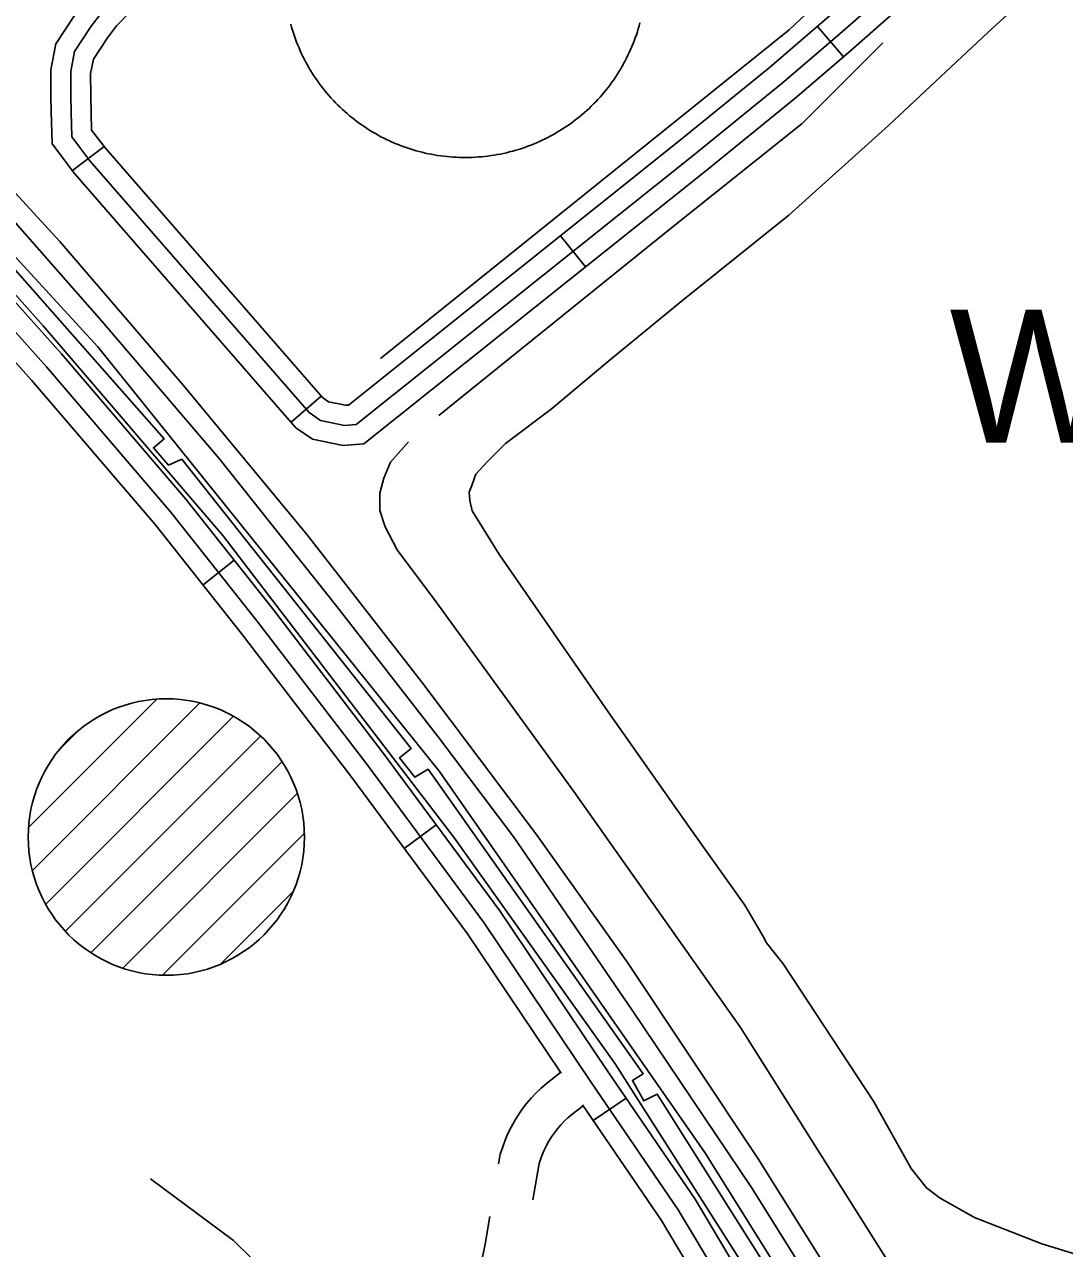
# Model space of a CAD drawing. Extents: x 3568792 to 3606828, y 529143 to 554785.
# Drawn here: x 3578720 to 3579503, y 543262 to 544184 of the extents above; entities that cross this region are included whole.
import ezdxf

# ---------------------------------------------------------------- set-up
doc = ezdxf.new("R2010")
doc.units = 0
for name, color, linetype in [('V-DOMW-TANK', 7, 'Continuous'), ('V-RAIL-TRAK', 7, 'Continuous'), ('V-RIVR-IDEN', 7, 'Continuous'), ('V-ROAD-CNTR', 7, 'Continuous'), ('V-TOPO-SHOR', 7, 'Continuous'), ('V-UTIL-LINE', 7, 'Continuous')]:
    doc.layers.add(name, color=color, linetype=linetype)

msp = doc.modelspace()

# ---------------------------------------------------------------- linework, layer by layer
at = {"layer": 'V-DOMW-TANK'}
for p, q in [((3578723.3, 543579.58), (3578819.39, 543675.67)), ((3578725.97, 543546.9), (3578851.93, 543672.85)), ((3578736.05, 543521.62), (3578877.27, 543662.84)), ((3578747.04, 543638.67), (3578760.29, 543651.92)), ((3578751.02, 543501.23), (3578897.76, 543647.98)), ((3578770.24, 543485.09), (3578914.02, 543628.88)), ((3578794.04, 543473.54), (3578925.45, 543604.95)), ((3578824.18, 543468.32), (3578930.83, 543574.98)), ((3578868.07, 543476.86), (3578922.4, 543531.19))]:
    msp.add_line(p, q, dxfattribs=at)
for points in [[(3578944.94, 544135.44), (3578943.48, 544137.32), (3578942.06, 544139.23), (3578940.68, 544141.16), (3578939.32, 544143.11), (3578938, 544145.08), (3578936.71, 544147.08), (3578935.46, 544149.1), (3578934.25, 544151.15), (3578933.07, 544153.21), (3578931.93, 544155.29), (3578930.82, 544157.4), (3578929.75, 544159.52), (3578928.72, 544161.66), (3578927.72, 544163.82), (3578926.77, 544165.99), (3578925.85, 544168.18), (3578924.97, 544170.39), (3578924.13, 544172.61), (3578923.33, 544174.85), (3578922.56, 544177.1), (3578921.84, 544179.36), (3578921.15, 544181.64), (3578920.51, 544183.93)], [(3579183.54, 544185.05), (3579182.91, 544182.76), (3579182.25, 544180.47), (3579181.54, 544178.21), (3579180.79, 544175.95), (3579180.01, 544173.71), (3579179.19, 544171.48), (3579178.33, 544169.26), (3579177.43, 544167.06), (3579176.49, 544164.88), (3579175.51, 544162.71), (3579174.5, 544160.56), (3579173.45, 544158.43), (3579172.36, 544156.32), (3579171.23, 544154.23), (3579170.07, 544152.15), (3579168.88, 544150.1), (3579167.64, 544148.07), (3579166.38, 544146.06), (3579165.07, 544144.07), (3579163.73, 544142.11), (3579162.36, 544140.17), (3579160.96, 544138.25), (3579159.52, 544136.36), (3579158.05, 544134.49), (3579156.54, 544132.65), (3579155.01, 544130.84), (3579153.44, 544129.06)], [(3579153.44, 544129.06), (3579151.84, 544127.3), (3579150.21, 544125.57), (3579148.56, 544123.86), (3579146.87, 544122.19), (3579145.15, 544120.55), (3579143.41, 544118.94), (3579141.63, 544117.35), (3579139.83, 544115.8), (3579138.01, 544114.28), (3579136.15, 544112.8), (3579134.27, 544111.34), (3579132.37, 544109.92), (3579130.44, 544108.53), (3579128.49, 544107.18), (3579126.51, 544105.86), (3579124.51, 544104.57), (3579122.49, 544103.32), (3579120.45, 544102.1), (3579118.39, 544100.93), (3579116.3, 544099.78), (3579114.2, 544098.68), (3579112.08, 544097.61), (3579109.94, 544096.58), (3579107.78, 544095.58), (3579105.6, 544094.62), (3579103.41, 544093.7), (3579101.21, 544092.82), (3579098.99, 544091.98), (3579096.75, 544091.18), (3579094.5, 544090.42), (3579092.23, 544089.69), (3579089.96, 544089.01), (3579087.67, 544088.36), (3579085.37, 544087.76), (3579083.06, 544087.2), (3579080.75, 544086.67), (3579078.42, 544086.19), (3579076.09, 544085.74), (3579073.74, 544085.34), (3579071.4, 544084.98), (3579069.04, 544084.66), (3579066.68, 544084.38), (3579064.32, 544084.14), (3579061.95, 544083.95), (3579059.58, 544083.79), (3579057.21, 544083.68), (3579054.83, 544083.6), (3579052.45, 544083.57), (3579050.08, 544083.58), (3579047.7, 544083.64), (3579045.33, 544083.73), (3579042.95, 544083.86), (3579040.58, 544084.04), (3579038.22, 544084.26), (3579035.86, 544084.52), (3579033.5, 544084.82), (3579031.15, 544085.16), (3579028.8, 544085.54), (3579026.46, 544085.96), (3579024.13, 544086.43), (3579021.81, 544086.93), (3579019.5, 544087.48), (3579017.19, 544088.06), (3579014.9, 544088.69), (3579012.62, 544089.35), (3579010.35, 544090.06), (3579008.09, 544090.81), (3579005.85, 544091.59), (3579003.62, 544092.41), (3579001.41, 544093.27), (3578999.21, 544094.17), (3578997.02, 544095.11), (3578994.86, 544096.08), (3578992.71, 544097.1), (3578990.58, 544098.15), (3578988.46, 544099.24), (3578986.37, 544100.36), (3578984.3, 544101.52), (3578982.25, 544102.72), (3578980.21, 544103.95), (3578978.21, 544105.22), (3578976.22, 544106.53), (3578974.25, 544107.86), (3578972.31, 544109.23), (3578970.4, 544110.64), (3578968.51, 544112.08), (3578966.64, 544113.55), (3578964.8, 544115.05), (3578962.99, 544116.59), (3578961.2, 544118.16), (3578959.44, 544119.75), (3578957.71, 544121.38), (3578956.01, 544123.04), (3578954.34, 544124.73), (3578952.69, 544126.45), (3578951.08, 544128.19), (3578949.5, 544129.96), (3578947.95, 544131.76), (3578946.43, 544133.59), (3578944.94, 544135.44)]]:
    msp.add_lwpolyline(points, dxfattribs=at)
msp.add_circle((3578826.85, 543572.12), 104.04, dxfattribs=at)
at = {"layer": 'V-RAIL-TRAK'}
for points in [[(3578536.45, 544224.44), (3578627.15, 544129.58), (3578694.94, 544054.89), (3578778.31, 543960.49), (3578866.71, 543856.93), (3578955.12, 543745.59), (3579031.62, 543647.53), (3579088.41, 543571.92), (3579177.73, 543441.79), (3579267.51, 543308.45), (3579332.09, 543205.35), (3579394.38, 543100.88), (3579477.74, 542954.25), (3579574.84, 542772.35)], [(3578565.66, 544214.12), (3578656.58, 544118.19), (3578746.6, 544020.45), (3578839.77, 543911.85), (3578932.95, 543799.64), (3579019.35, 543688.78), (3579105.29, 543574.3), (3579173.58, 543478.38), (3579272.64, 543329.97), (3579343.65, 543216.4), (3579415.11, 543096.95), (3579494.71, 542958.04), (3579566.17, 542822.75)]]:
    msp.add_lwpolyline(points, dxfattribs=at)
at = {"layer": 'V-ROAD-CNTR'}
for p, q in [((3579336.67, 544159.34), (3579317.11, 544182.09)), ((3578756.07, 544073.76), (3578779.96, 544091.92)), ((3579142.39, 544001.17), (3579123.68, 544024.62)), ((3578920.75, 543884.35), (3578943.37, 543904.05)), ((3578878.02, 543780.47), (3578854.51, 543761.84)), ((3579030.05, 543581.41), (3579005.93, 543563.56)), ((3579173.02, 543375.7), (3579148.25, 543358.77))]:
    msp.add_line(p, q, dxfattribs=at)
for points in [[(3579681.27, 544489.4), (3579440.88, 544252.38), (3579381.99, 544198.91), (3579342, 544163.93), (3579300.11, 544127.92), (3579232.93, 544073.4), (3578975.56, 543868.06), (3578959.95, 543866.81), (3578937.01, 543871.59), (3578924.34, 543880.22), (3578757.69, 544071.64), (3578740.85, 544093.79), (3578740.18, 544118.46), (3578739.88, 544129.25), (3578739.83, 544149.63), (3578743.53, 544169.07), (3578758.08, 544191.11), (3578766.64, 544202.3), (3578903.55, 544342.55), (3579104.21, 544554.96), (3579343.56, 544829), (3579354.35, 544839.4), (3579373.97, 544859.64), (3579634.87, 545110.14)], [(3579670.7, 544500.04), (3579430.57, 544263.28), (3579372.01, 544210.11), (3579332.17, 544175.26), (3579290.49, 544139.43), (3579223.52, 544085.09), (3578969.79, 543882.65), (3578960.9, 543881.94), (3578942.99, 543885.67), (3578934.39, 543891.53), (3578769.33, 544081.11), (3578755.71, 544099.03), (3578755.2, 544117.76), (3578754.88, 544129.48), (3578754.84, 544148.23), (3578757.71, 544163.31), (3578770.31, 544182.41), (3578778.01, 544192.46), (3578914.37, 544332.16), (3579115.31, 544544.87), (3579354.44, 544818.65), (3579364.95, 544828.78), (3579384.55, 544849.01), (3579655.46, 545109.12)], [(3579660.14, 544510.69), (3579420.26, 544274.18), (3579362.03, 544221.31), (3579322.35, 544186.6), (3579280.87, 544150.94), (3579214.12, 544096.78), (3578964.02, 543897.23), (3578961.85, 543897.06), (3578948.97, 543899.74), (3578944.43, 543902.83), (3578780.97, 544090.59), (3578770.58, 544104.26), (3578770.23, 544117.06), (3578769.88, 544129.7), (3578769.84, 544146.83), (3578771.88, 544157.56), (3578782.54, 544173.71), (3578789.37, 544182.63), (3578925.19, 544321.77), (3579126.42, 544534.79), (3579365.31, 544808.3), (3579375.54, 544818.16), (3579395.14, 544838.37), (3579655.65, 545088.5)], [(3578663.52, 544023.65), (3578672.39, 544019.99), (3578747.81, 543935.86), (3578841.58, 543826.48), (3578906.9, 543744.02), (3578989.7, 543635.9), (3579078.09, 543516.51), (3579159.37, 543395.66), (3579225.05, 543299.59), (3579257.75, 543244.69), (3579293.11, 543183.96), (3579315.1, 543140.98)], [(3578138.3, 543497.04), (3578647.08, 544008.38), (3578652.65, 544010.41), (3578659.24, 544009.18), (3578663.51, 544007.43), (3578736.53, 543925.97), (3578830, 543816.94), (3578895.07, 543734.8), (3578977.72, 543626.88), (3579065.83, 543507.86), (3579146.96, 543387.24), (3579212.4, 543291.51), (3579244.83, 543237.08)], [(3578157.21, 543494.78), (3578655.35, 543995.43), (3578653.93, 543994.92), (3578654.97, 543994.72), (3578654.63, 543994.86), (3578725.25, 543916.08), (3578818.42, 543807.4), (3578883.23, 543725.58), (3578965.74, 543617.86), (3579053.57, 543499.21), (3579124.11, 543394.33)], [(3579123.79, 543394.81), (3579113.11, 543386.59), (3579109.05, 543383.08), (3579105.21, 543379.4), (3579101.55, 543375.53), (3579098.09, 543371.49), (3579094.85, 543367.27), (3579091.82, 543362.9), (3579089.01, 543358.38), (3579086.43, 543353.72), (3579084.09, 543348.95), (3579081.99, 543344.05), (3579080.14, 543339.06), (3579078.36, 543333.37), (3579077.11, 543326.07)], [(3579140.63, 543369.92), (3579132.09, 543363.34), (3579129.24, 543360.88), (3579126.49, 543358.24), (3579123.87, 543355.47), (3579121.4, 543352.58), (3579119.07, 543349.56), (3579116.9, 543346.42), (3579114.89, 543343.19), (3579113.04, 543339.85), (3579111.36, 543336.43), (3579109.86, 543332.93), (3579108.54, 543329.36), (3579107.59, 543326.33), (3579102.93, 543298.97)], [(3579140.13, 543370.65), (3579199.75, 543283.43), (3579231.9, 543229.46), (3579266.4, 543170.21), (3579280.84, 543142.06)], [(3579070.4, 543286.63), (3579066.82, 543265.61), (3579064.86, 543255.89), (3579062.67, 543246.15), (3579060.28, 543236.46), (3579057.68, 543226.82), (3579054.88, 543217.24), (3579051.87, 543207.71), (3579048.66, 543198.26), (3579045.64, 543189.94)]]:
    msp.add_lwpolyline(points, dxfattribs=at)
at = {"layer": 'V-TOPO-SHOR'}
for points in [[(3578010.39, 544645.97), (3578016.8, 544645.51), (3578111.17, 544569.44), (3578256.85, 544442.5), (3578424.96, 544286.24), (3578572.92, 544137.77), (3578734.17, 543956.76), (3578869.3, 543799.13), (3579043.82, 543571.39), (3579164.74, 543401.4), (3579287.04, 543209.4), (3579313.6, 543161.29), (3579319.1, 543159.46)], [(3579056.81, 543836.72), (3579059.98, 543845.33), (3579068.59, 543854.84), (3579082.18, 543868.43), (3579116.61, 543894.24), (3579160.1, 543930.47), (3579215.83, 543976.21), (3579295.57, 544040.07), (3579370.78, 544107.55), (3579445.53, 544177.75), (3579513.94, 544240.71)], [(3578988.17, 543932.34), (3579295.85, 544179.65), (3579312.33, 544195.14), (3579318.34, 544200.79), (3579334.98, 544216.97), (3579348.92, 544218.32)], [(3579366.29, 544169.94), (3579305.56, 544109.23), (3579204.81, 544028.75), (3579062.22, 543913.64), (3579032.08, 543889.36)], [(3579009.14, 543869.57), (3578995.64, 543854.28), (3578990.69, 543842.14), (3578987.54, 543830.9), (3578987.54, 543817.85), (3578991.58, 543805.71), (3579000.58, 543788.17), (3579029.8, 543749.48), (3579133.67, 543606.44), (3579259.12, 543428.77), (3579382.77, 543233.1), (3579456.75, 543075.13)], [(3579511.51, 543258.18), (3579486.14, 543265.88), (3579435.41, 543285.82), (3579409.59, 543300.32), (3579399.17, 543308.03), (3579387.85, 543322.52), (3579359.32, 543373.26), (3579291.39, 543476.56), (3579278.71, 543492.41), (3579275.99, 543497.85), (3579262.41, 543520.95), (3579222.1, 543577.58), (3579159.6, 543666.38), (3579077.64, 543784.62), (3579057.26, 543817.7), (3579055.45, 543825.4), (3579055, 543831.74), (3579056.81, 543836.72)], [(3578814.96, 543314.91), (3578877.36, 543268.44), (3578919.26, 543227.43), (3578954.33, 543201.92), (3578977.11, 543188.7), (3578984.85, 543190.98), (3578995.79, 543195.99), (3579003.99, 543195.98), (3579037.69, 543177.76)]]:
    msp.add_lwpolyline(points, dxfattribs=at)
at = {"layer": 'V-UTIL-LINE'}
for points in [[(3578189.79, 544529.57), (3578228.21, 544497.97), (3578342.07, 544392.71), (3578565.71, 544169), (3578775.22, 543941.19), (3579032.55, 543621.35), (3579232.49, 543334.77), (3579413.29, 543045.46), (3579475.68, 542932.48), (3579407.8, 542896.96), (3579483.39, 542752.54), (3579643.24, 542441.37), (3579761.64, 542177.13)], [(3579328.12, 543170.3), (3579196.51, 543378.51), (3579186.48, 543373.5), (3579177.83, 543388.99), (3579186.03, 543394), (3579023.9, 543623.17), (3579013.88, 543617.25), (3579002.49, 543631.83), (3579011.15, 543638.66), (3578838.53, 543856.44), (3578828.51, 543851.89), (3578817.12, 543865.1), (3578825.32, 543871.94), (3578639.95, 544081.52), (3578633.12, 544076.06), (3578620.82, 544089.73), (3578625.37, 544095.19), (3578429.07, 544297.49)]]:
    msp.add_lwpolyline(points, dxfattribs=at)

# ---------------------------------------------------------------- texts
at = {"layer": 'V-RIVR-IDEN'}
msp.add_text('Water', height=100, dxfattribs=at).set_placement((3579416.69, 543868.99))

doc.saveas('drawing.dxf')
